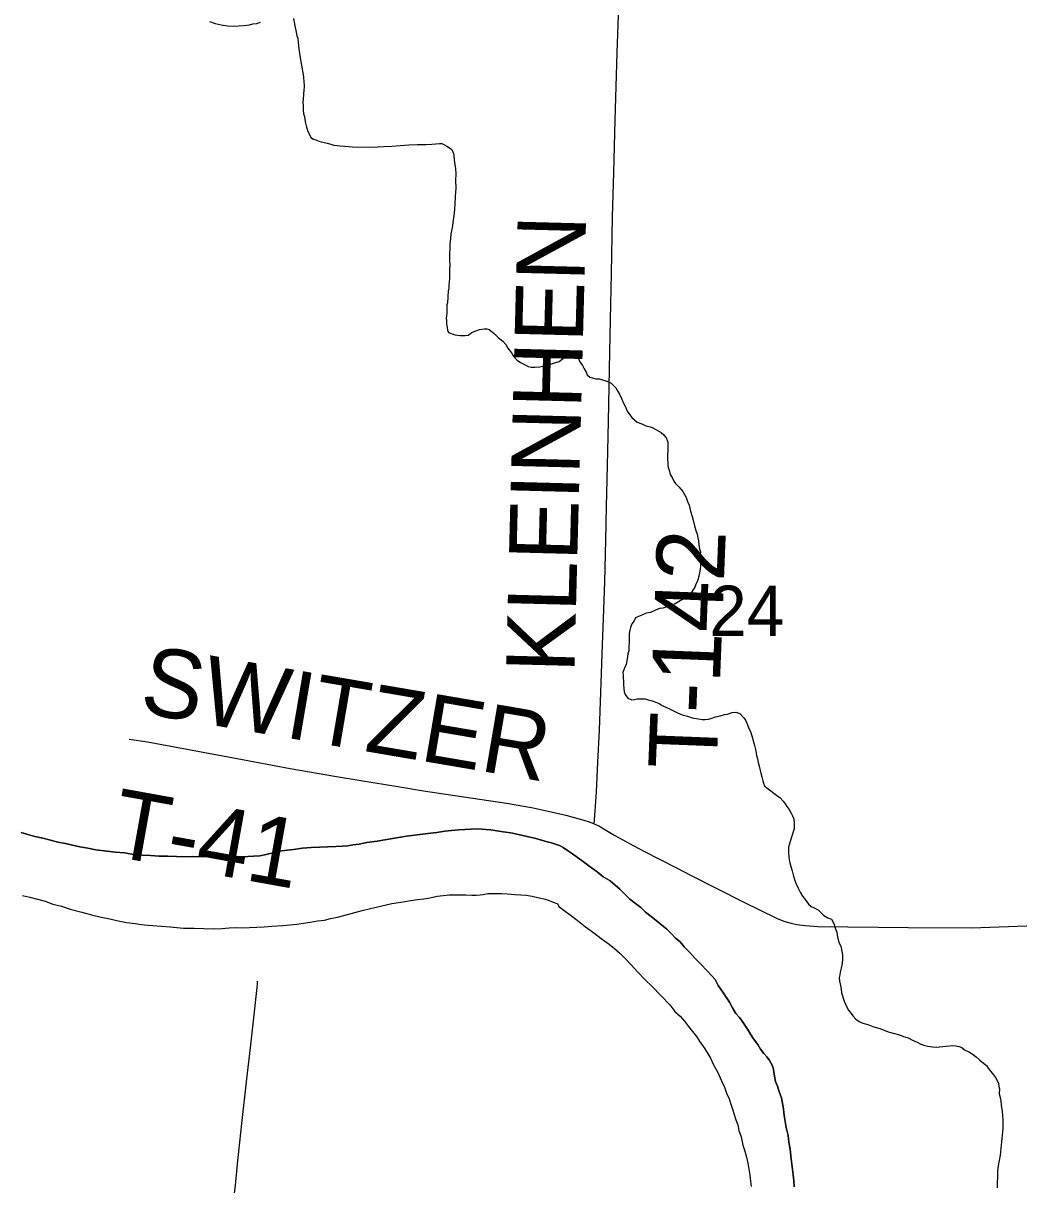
# Model space of a CAD drawing. Extents: x 2.4 to 73.1, y 4.5 to 25.6.
# Drawn here: x 33.0421 to 33.4574, y 22.6268 to 23.1091 of the extents above; entities that cross this region are included whole.
import ezdxf

# ---------------------------------------------------------------- set-up
doc = ezdxf.new("R2010")
doc.units = 0
for name, color, linetype in [('GM_X_Major_River', 7, 'Continuous'), ('GM_X_Minor_River', 7, 'Continuous'), ('GM_X_Section_Text', 7, 'Continuous'), ('GM_X_Township_Road', 7, 'Continuous'), ('GM_X_Township_Road_Text', 7, 'Continuous')]:
    doc.layers.add(name, color=color, linetype=linetype)

msp = doc.modelspace()

# ---------------------------------------------------------------- linework, layer by layer
at = {"layer": 'GM_X_Major_River'}
for points in [[(33.17206, 22.76728), (33.1618, 22.76678), (33.15818, 22.76649), (33.15437, 22.76602), (33.14941, 22.76539), (33.14597, 22.76453), (33.14311, 22.76384), (33.14044, 22.76334), (33.13777, 22.76321), (33.13549, 22.76308), (33.13283, 22.76296), (33.12979, 22.76304), (33.12676, 22.76311), (33.12352, 22.763), (33.12011, 22.76309), (33.11707, 22.76298), (33.11251, 22.76309), (33.10928, 22.76299), (33.10586, 22.76307), (33.10226, 22.76316), (33.09865, 22.76326), (33.09505, 22.76354), (33.09163, 22.76362), (33.08803, 22.7639), (33.08425, 22.76457), (33.08046, 22.76486), (33.07686, 22.76533), (33.07231, 22.76582), (33.06891, 22.76648), (33.0657, 22.76713), (33.06267, 22.76778), (33.05965, 22.76842), (33.05644, 22.76907), (33.05342, 22.76991), (33.05021, 22.77075), (33.047, 22.7714), (33.04398, 22.77224), (33.04134, 22.77306)], [(33.04134, 22.77306), (33.04398, 22.77224), (33.047, 22.7714), (33.05021, 22.77075), (33.05342, 22.76991), (33.05644, 22.76907), (33.05965, 22.76842), (33.06267, 22.76778), (33.0657, 22.76713), (33.06891, 22.76648), (33.07231, 22.76582), (33.07686, 22.76533), (33.08046, 22.76486), (33.08425, 22.76457), (33.08803, 22.7639), (33.09163, 22.76362), (33.09505, 22.76354), (33.09865, 22.76326), (33.10226, 22.76316), (33.10586, 22.76307), (33.10928, 22.76299), (33.11251, 22.76309), (33.11707, 22.76298), (33.12011, 22.76309), (33.12352, 22.763), (33.12676, 22.76311), (33.12979, 22.76304), (33.13283, 22.76296), (33.13549, 22.76308), (33.13777, 22.76321), (33.14044, 22.76334), (33.14311, 22.76384), (33.14597, 22.76453), (33.14941, 22.76539), (33.15437, 22.76602), (33.15818, 22.76649), (33.1618, 22.76678), (33.17206, 22.76728)], [(33.36232, 22.62838), (33.362, 22.63086), (33.36106, 22.63867), (33.36075, 22.64153), (33.36025, 22.64439), (33.35994, 22.64725), (33.35908, 22.6505), (33.35876, 22.65297), (33.35842, 22.65469), (33.35809, 22.6566), (33.35794, 22.65831), (33.35779, 22.65983), (33.35745, 22.66136), (33.35711, 22.66289), (33.35657, 22.66423), (33.35604, 22.66595), (33.35552, 22.66768), (33.35462, 22.6696), (33.35429, 22.67189), (33.35396, 22.6736), (33.3538, 22.67475), (33.35327, 22.67647), (33.35272, 22.67743), (33.35199, 22.67859), (33.35108, 22.67994), (33.34978, 22.68131), (33.3485, 22.68305), (33.3474, 22.68497), (33.34556, 22.6873), (33.34428, 22.68923), (33.343, 22.69135), (33.34191, 22.69309), (33.34081, 22.69464), (33.33971, 22.69618), (33.33823, 22.69793), (33.33677, 22.70025), (33.3355, 22.70256), (33.33422, 22.70468), (33.33257, 22.70719), (33.33092, 22.70951), (33.32966, 22.71201), (33.32818, 22.71357), (33.32614, 22.71571), (33.32373, 22.71824), (33.32133, 22.72077), (33.31892, 22.7233), (33.3167, 22.72563), (33.31504, 22.72757), (33.31318, 22.72914), (33.31133, 22.73108), (33.30948, 22.73284), (33.30296, 22.73813), (33.30073, 22.7399), (33.29868, 22.74185), (33.29645, 22.74362), (33.29421, 22.74538), (33.29199, 22.74753), (33.28995, 22.74948), (33.2879, 22.75124), (33.28605, 22.753), (33.28305, 22.75459), (33.28063, 22.75674), (33.27764, 22.75872), (33.27485, 22.76088), (33.27242, 22.76265), (33.27037, 22.76422), (33.26832, 22.7656), (33.26645, 22.76679), (33.26495, 22.76758), (33.26326, 22.7682), (33.26156, 22.76881), (33.25986, 22.76923), (33.25703, 22.77006), (33.25458, 22.77069), (33.25156, 22.77134), (33.24797, 22.77219), (33.24476, 22.77284), (33.24154, 22.7733), (33.23889, 22.77375), (33.23644, 22.77419), (33.23435, 22.77425), (33.23264, 22.77448), (33.23075, 22.77453), (33.22808, 22.77441), (33.22561, 22.77428), (33.22295, 22.77416), (33.22009, 22.77385), (33.21723, 22.77354), (33.21399, 22.77305), (33.21018, 22.77258), (33.2058, 22.77212), (33.20142, 22.77147), (33.19723, 22.77082), (33.19322, 22.77016), (33.18921, 22.7695), (33.18483, 22.76886), (33.18177, 22.76817), (33.17911, 22.76786), (33.17701, 22.76754), (33.17473, 22.7674), (33.17206, 22.76728)], [(33.17206, 22.76728), (33.17473, 22.7674), (33.17701, 22.76754), (33.17911, 22.76786), (33.18177, 22.76817), (33.18483, 22.76886), (33.18921, 22.7695), (33.19322, 22.77016), (33.19723, 22.77082), (33.20142, 22.77147), (33.2058, 22.77212), (33.21018, 22.77258), (33.21399, 22.77305), (33.21723, 22.77354), (33.22009, 22.77385), (33.22295, 22.77416), (33.22561, 22.77428), (33.22808, 22.77441), (33.23075, 22.77453), (33.23264, 22.77448), (33.23435, 22.77425), (33.23644, 22.77419), (33.23889, 22.77375), (33.24154, 22.7733), (33.24476, 22.77284), (33.24797, 22.77219), (33.25156, 22.77134), (33.25458, 22.77069), (33.25703, 22.77006), (33.25986, 22.76923), (33.26156, 22.76881), (33.26326, 22.7682), (33.26495, 22.76758), (33.26645, 22.76679), (33.26832, 22.7656), (33.27037, 22.76422), (33.27242, 22.76265), (33.27485, 22.76088), (33.27764, 22.75872), (33.28063, 22.75674), (33.28305, 22.75459), (33.28605, 22.753), (33.2879, 22.75124), (33.28995, 22.74948), (33.29199, 22.74753), (33.29421, 22.74538), (33.29645, 22.74362), (33.29868, 22.74185), (33.30073, 22.7399), (33.30296, 22.73813), (33.30948, 22.73284), (33.31133, 22.73108), (33.31318, 22.72914), (33.31504, 22.72757), (33.3167, 22.72563), (33.31892, 22.7233), (33.32133, 22.72077), (33.32373, 22.71824), (33.32614, 22.71571), (33.32818, 22.71357), (33.32966, 22.71201), (33.33092, 22.70951), (33.33257, 22.70719), (33.33422, 22.70468), (33.3355, 22.70256), (33.33677, 22.70025), (33.33823, 22.69793), (33.33971, 22.69618), (33.34081, 22.69464), (33.34191, 22.69309), (33.343, 22.69135), (33.34428, 22.68923), (33.34556, 22.6873), (33.3474, 22.68497), (33.3485, 22.68305), (33.34978, 22.68131), (33.35108, 22.67994), (33.35199, 22.67859), (33.35272, 22.67743), (33.35327, 22.67647), (33.3538, 22.67475), (33.35396, 22.6736), (33.35429, 22.67189), (33.35462, 22.6696), (33.35552, 22.66768), (33.35604, 22.66595), (33.35657, 22.66423), (33.35711, 22.66289), (33.35745, 22.66136), (33.35779, 22.65983), (33.35794, 22.65831), (33.35809, 22.6566), (33.35842, 22.65469), (33.35876, 22.65297), (33.35908, 22.6505), (33.35994, 22.64725), (33.36025, 22.64439), (33.36075, 22.64153), (33.36106, 22.63867), (33.362, 22.63086), (33.36232, 22.62838)], [(33.04183, 22.74685), (33.04485, 22.7462), (33.04806, 22.74536), (33.05127, 22.74452), (33.05446, 22.7433), (33.05805, 22.74245), (33.06163, 22.74122), (33.06654, 22.73995), (33.0705, 22.7389), (33.07446, 22.73785), (33.07805, 22.73719), (33.08164, 22.73634), (33.08504, 22.73569), (33.08864, 22.73522), (33.09243, 22.73474), (33.09603, 22.73446), (33.09944, 22.73418), (33.10323, 22.7339), (33.10873, 22.73338), (33.11309, 22.73327), (33.11708, 22.73316), (33.12107, 22.73306), (33.12468, 22.73316), (33.12772, 22.73347), (33.13057, 22.73358), (33.13342, 22.73351), (33.13608, 22.73363), (33.13913, 22.73375), (33.14217, 22.73386), (33.1454, 22.73416), (33.14997, 22.73442), (33.15302, 22.73472), (33.15587, 22.73503), (33.15854, 22.73534), (33.1614, 22.73584), (33.16445, 22.73633), (33.16731, 22.73664), (33.1698, 22.73734), (33.17266, 22.73783), (33.17533, 22.73852), (33.17839, 22.7394), (33.18298, 22.74061), (33.18642, 22.74147), (33.19521, 22.74353), (33.19807, 22.74402), (33.20074, 22.74434), (33.20322, 22.74484), (33.20589, 22.74515), (33.20856, 22.74547), (33.21104, 22.74597), (33.21409, 22.74666), (33.21904, 22.7471), (33.22265, 22.7472), (33.22607, 22.74711)], [(33.04183, 22.74685), (33.04485, 22.7462), (33.04806, 22.74536), (33.05127, 22.74452), (33.05446, 22.7433), (33.05805, 22.74245), (33.06163, 22.74122), (33.06654, 22.73995), (33.0705, 22.7389), (33.07446, 22.73785), (33.07805, 22.73719), (33.08164, 22.73634), (33.08504, 22.73569), (33.08864, 22.73522), (33.09243, 22.73474), (33.09603, 22.73446), (33.09944, 22.73418), (33.10323, 22.7339), (33.10873, 22.73338), (33.11309, 22.73327), (33.11708, 22.73316), (33.12107, 22.73306), (33.12468, 22.73316), (33.12772, 22.73347), (33.13057, 22.73358), (33.13342, 22.73351), (33.13608, 22.73363), (33.13913, 22.73375), (33.14217, 22.73386), (33.1454, 22.73416), (33.14997, 22.73442), (33.15302, 22.73472), (33.15587, 22.73503), (33.15854, 22.73534), (33.1614, 22.73584), (33.16445, 22.73633), (33.16731, 22.73664), (33.1698, 22.73734), (33.17266, 22.73783), (33.17533, 22.73852), (33.17839, 22.7394), (33.18298, 22.74061), (33.18642, 22.74147), (33.19521, 22.74353), (33.19807, 22.74402), (33.20074, 22.74434), (33.20322, 22.74484), (33.20589, 22.74515), (33.20856, 22.74547), (33.21104, 22.74597), (33.21409, 22.74666), (33.21904, 22.7471), (33.22265, 22.7472), (33.22607, 22.74711)], [(33.22607, 22.74711), (33.22854, 22.74705), (33.23025, 22.74701), (33.23196, 22.74715), (33.23329, 22.74731), (33.2352, 22.74764), (33.23786, 22.74776), (33.2409, 22.74768), (33.24337, 22.74762), (33.2464, 22.74736), (33.24886, 22.7471), (33.25114, 22.74704), (33.2536, 22.7466), (33.25643, 22.74596), (33.25907, 22.74532), (33.26133, 22.74451), (33.26303, 22.7439), (33.26416, 22.74349), (33.2647, 22.74233), (33.26675, 22.74076), (33.26936, 22.7388), (33.27234, 22.73663), (33.27569, 22.73389), (33.27924, 22.73133), (33.28222, 22.72898), (33.28558, 22.72661), (33.28781, 22.72485), (33.29004, 22.72289), (33.29227, 22.72074), (33.29467, 22.71803), (33.29744, 22.71511), (33.30041, 22.71199), (33.30337, 22.70907), (33.31078, 22.70148), (33.3128, 22.69877), (33.31503, 22.69681), (33.31688, 22.69467), (33.31853, 22.69254), (33.32019, 22.69041), (33.32184, 22.68828), (33.32331, 22.68616), (33.32478, 22.68403), (33.32624, 22.68171), (33.3277, 22.6794), (33.32896, 22.67652), (33.3306, 22.67363), (33.33221, 22.66998), (33.33348, 22.66729), (33.33436, 22.6648), (33.33544, 22.66249), (33.33615, 22.66019), (33.33685, 22.65809), (33.33756, 22.65598), (33.33826, 22.65368), (33.33897, 22.65158), (33.33948, 22.64928), (33.34037, 22.6466), (33.34104, 22.64317), (33.34193, 22.64068), (33.34262, 22.63819), (33.34313, 22.63571), (33.34364, 22.63323), (33.34396, 22.63075), (33.34428, 22.62827), (33.3446, 22.62599)], [(33.22607, 22.74711), (33.22854, 22.74705), (33.23025, 22.74701), (33.23196, 22.74715), (33.23329, 22.74731), (33.2352, 22.74764), (33.23786, 22.74776), (33.2409, 22.74768), (33.24337, 22.74762), (33.2464, 22.74736), (33.24886, 22.7471), (33.25114, 22.74704), (33.2536, 22.7466), (33.25643, 22.74596), (33.25907, 22.74532), (33.26133, 22.74451), (33.26303, 22.7439), (33.26416, 22.74349), (33.2647, 22.74233), (33.26675, 22.74076), (33.26936, 22.7388), (33.27234, 22.73663), (33.27569, 22.73389), (33.27924, 22.73133), (33.28222, 22.72898), (33.28558, 22.72661), (33.28781, 22.72485), (33.29004, 22.72289), (33.29227, 22.72074), (33.29467, 22.71803), (33.29744, 22.71511), (33.30041, 22.71199), (33.30337, 22.70907), (33.31078, 22.70148), (33.3128, 22.69877), (33.31503, 22.69681), (33.31688, 22.69467), (33.31853, 22.69254), (33.32019, 22.69041), (33.32184, 22.68828), (33.32331, 22.68616), (33.32478, 22.68403), (33.32624, 22.68171), (33.3277, 22.6794), (33.32896, 22.67652), (33.3306, 22.67363), (33.33221, 22.66998), (33.33348, 22.66729), (33.33436, 22.6648), (33.33544, 22.66249), (33.33615, 22.66019), (33.33685, 22.65809), (33.33756, 22.65598), (33.33826, 22.65368), (33.33897, 22.65158), (33.33948, 22.64928), (33.34037, 22.6466), (33.34104, 22.64317), (33.34193, 22.64068), (33.34262, 22.63819), (33.34313, 22.63571), (33.34364, 22.63323), (33.34396, 22.63075), (33.34428, 22.62827), (33.3446, 22.62599)], [(33.36245, 22.62591), (33.36232, 22.62838)], [(33.36232, 22.62838), (33.36245, 22.62591)]]:
    msp.add_lwpolyline(points, dxfattribs=at)
at = {"layer": 'GM_X_Minor_River'}
for points in [[(33.11949, 23.10984), (33.12194, 23.10902), (33.12439, 23.10839), (33.12704, 23.10794), (33.1297, 23.10787), (33.1316, 23.10801), (33.13351, 23.10815), (33.13503, 23.10831), (33.13617, 23.10847), (33.13751, 23.10881), (33.13922, 23.10896), (33.14076, 23.10949)], [(33.15447, 23.11104), (33.15496, 23.10799), (33.15547, 23.10532), (33.15581, 23.10379), (33.15616, 23.10283), (33.15631, 23.10093), (33.15662, 23.09845), (33.15712, 23.09559), (33.15761, 23.09235), (33.1581, 23.0893), (33.15861, 23.08663), (33.15875, 23.08473), (33.15891, 23.0834), (33.15888, 23.08245), (33.15867, 23.0815), (33.15861, 23.07942), (33.15838, 23.07771), (33.15834, 23.07619), (33.1585, 23.07486), (33.15846, 23.07315), (33.1586, 23.07144), (33.15896, 23.07029), (33.15912, 23.06915)], [(33.15912, 23.06915), (33.15946, 23.06762), (33.1598, 23.0659), (33.16032, 23.06418), (33.16105, 23.06284), (33.16159, 23.06168), (33.16271, 23.06089), (33.16365, 23.06068), (33.16497, 23.06008), (33.16667, 23.05965), (33.16836, 23.05923), (33.16987, 23.05881), (33.17119, 23.0584), (33.17252, 23.05837), (33.17385, 23.05814), (33.17574, 23.05809), (33.17897, 23.05782), (33.18656, 23.05763), (33.18941, 23.05775), (33.19207, 23.05787), (33.1953, 23.05798), (33.19873, 23.05827), (33.20235, 23.05856), (33.20596, 23.05866), (33.20938, 23.05876), (33.21185, 23.05889), (33.21356, 23.05903), (33.21509, 23.05918), (33.21604, 23.05916), (33.21716, 23.05856), (33.2181, 23.05797), (33.21922, 23.05737), (33.22015, 23.05659), (33.22087, 23.05505), (33.22104, 23.0541), (33.22119, 23.05238), (33.22152, 23.05048), (33.22166, 23.04857), (33.2218, 23.04648), (33.22173, 23.04383), (33.22184, 23.04059), (33.22156, 23.03718), (33.22148, 23.03396), (33.2212, 23.03017), (33.22075, 23.02733), (33.22029, 23.02411), (33.21984, 23.02166), (33.2196, 23.01957), (33.21936, 23.01749), (33.21931, 23.01541), (33.21926, 23.01351), (33.21922, 23.01199), (33.21918, 23.01028), (33.21933, 23.00857), (33.21928, 23.00686), (33.21923, 23.00458), (33.21919, 23.00326), (33.21915, 23.00155), (33.21893, 23.00041), (33.2189, 22.99909), (33.21867, 22.99776), (33.21837, 22.99302), (33.21815, 22.99208), (33.21812, 22.99075), (33.21809, 22.98961), (33.21807, 22.98866), (33.21804, 22.98753), (33.21782, 22.98658), (33.21799, 22.98563), (33.21795, 22.98411), (33.2183, 22.98277), (33.21846, 22.98163), (33.21882, 22.98067), (33.22145, 22.97965), (33.22372, 22.97941), (33.22581, 22.97935), (33.22695, 22.97951), (33.2285, 22.98061), (33.23023, 22.98133), (33.23176, 22.98186), (33.23367, 22.98219), (33.23481, 22.98216), (33.23575, 22.98195), (33.2378, 22.98019), (33.23947, 22.97863), (33.24133, 22.97706), (33.24262, 22.9757), (33.24353, 22.97416), (33.24501, 22.97222), (33.24555, 22.97126), (33.24629, 22.97029), (33.2474, 22.96912), (33.2487, 22.96814), (33.25039, 22.96734), (33.25189, 22.96654), (33.25321, 22.96631), (33.25473, 22.96628), (33.25683, 22.96641), (33.25931, 22.96692), (33.26199, 22.9678), (33.26486, 22.96868)], [(33.26486, 22.96868), (33.26602, 22.9696), (33.26776, 22.97069), (33.26872, 22.97124), (33.27007, 22.97177), (33.27102, 22.97194), (33.27214, 22.97134), (33.2725, 22.97038), (33.2734, 22.96846), (33.2745, 22.96691), (33.27523, 22.96557), (33.27595, 22.96422), (33.2765, 22.96306), (33.27761, 22.96209), (33.27893, 22.96167), (33.28006, 22.96146), (33.28158, 22.96142), (33.28328, 22.9608), (33.2846, 22.96039), (33.28553, 22.95999), (33.28647, 22.95958), (33.2874, 22.95861), (33.28833, 22.95764), (33.28906, 22.95648), (33.28996, 22.95475), (33.29087, 22.95302), (33.29158, 22.95129), (33.29231, 22.94975), (33.29302, 22.94802), (33.29412, 22.94648), (33.29504, 22.94531), (33.29616, 22.94434), (33.29727, 22.94336), (33.29916, 22.94274), (33.30085, 22.94194), (33.30274, 22.94151), (33.30368, 22.94111), (33.30723, 22.93912), (33.30835, 22.93814), (33.30945, 22.93659), (33.30998, 22.93506), (33.30994, 22.93354), (33.3099, 22.93183), (33.30985, 22.92975), (33.30981, 22.92804), (33.30996, 22.92652), (33.30993, 22.92557), (33.3101, 22.92461), (33.31045, 22.92347), (33.31098, 22.92174), (33.3117, 22.9204), (33.31242, 22.91886), (33.31316, 22.91789), (33.31446, 22.91653), (33.31612, 22.91459), (33.31685, 22.91343), (33.31757, 22.91208), (33.3181, 22.91055), (33.31883, 22.90901), (33.31933, 22.90653), (33.32004, 22.90424), (33.32055, 22.90213), (33.32108, 22.90041), (33.3216, 22.8985), (33.32213, 22.89697), (33.32247, 22.89544), (33.32263, 22.8941), (33.32278, 22.89258), (33.32311, 22.89067), (33.32347, 22.88953), (33.32343, 22.8882), (33.32358, 22.88667), (33.32355, 22.88516), (33.3235, 22.88345), (33.32327, 22.88156), (33.32283, 22.87948), (33.32221, 22.87741), (33.32161, 22.87609), (33.3212, 22.87496), (33.32061, 22.87403), (33.31962, 22.87253), (33.31826, 22.87143), (33.3171, 22.87051), (33.31305, 22.86795), (33.3119, 22.8676), (33.31075, 22.86706), (33.3096, 22.86671), (33.30788, 22.86619), (33.30654, 22.86603), (33.30481, 22.86531), (33.3027, 22.86442), (33.30098, 22.86408), (33.29983, 22.86354), (33.29849, 22.86301), (33.29753, 22.86265), (33.29657, 22.86211), (33.29597, 22.86098), (33.29499, 22.85968), (33.29438, 22.85817), (33.29416, 22.85704), (33.29394, 22.85572)], [(33.29394, 22.85572), (33.2939, 22.8542), (33.29384, 22.85192), (33.2938, 22.85021), (33.29376, 22.84851), (33.29334, 22.84719), (33.2931, 22.8451), (33.29267, 22.84284), (33.29186, 22.84096), (33.29125, 22.83945), (33.29141, 22.83831), (33.29138, 22.83717), (33.29154, 22.83584), (33.2915, 22.83432), (33.29166, 22.83299), (33.29181, 22.83147), (33.29216, 22.83032), (33.29326, 22.82877), (33.29496, 22.82816), (33.2961, 22.82832), (33.29724, 22.82848), (33.30048, 22.82859), (33.3018, 22.82817), (33.30349, 22.82775), (33.305, 22.82714), (33.30631, 22.82654), (33.30762, 22.82575), (33.30913, 22.82514), (33.31063, 22.82434), (33.31232, 22.82354), (33.314, 22.82274), (33.31588, 22.82193), (33.31815, 22.8213), (33.32003, 22.82068), (33.32268, 22.82024), (33.32419, 22.82001), (33.32552, 22.81997), (33.32685, 22.82013), (33.32819, 22.82048), (33.32973, 22.82101), (33.33164, 22.82153), (33.33355, 22.82205), (33.33469, 22.82221), (33.33661, 22.82292), (33.33814, 22.82307), (33.33983, 22.82246), (33.3415, 22.82071), (33.34223, 22.81974), (33.34277, 22.8184), (33.34348, 22.81667), (33.34438, 22.81456), (33.34508, 22.81226), (33.34596, 22.8092), (33.34647, 22.80691), (33.3468, 22.805), (33.34715, 22.80366), (33.34749, 22.80214), (33.34783, 22.80061), (33.34818, 22.79927), (33.34852, 22.79774), (33.34905, 22.79621), (33.34939, 22.79449), (33.34974, 22.79353), (33.35009, 22.79239), (33.35102, 22.7916), (33.35568, 22.78807), (33.35662, 22.78747), (33.35791, 22.78611), (33.35864, 22.78495), (33.35937, 22.78379), (33.36029, 22.78263), (33.36121, 22.78109), (33.36175, 22.77994), (33.3621, 22.77898), (33.36244, 22.77745), (33.36241, 22.77612), (33.36237, 22.7746), (33.36196, 22.77328), (33.36155, 22.77197), (33.36113, 22.77065), (33.36051, 22.76838), (33.36009, 22.76688), (33.36005, 22.76536), (33.36003, 22.76441), (33.36018, 22.76308), (33.36034, 22.76174), (33.36069, 22.7604), (33.36103, 22.75888), (33.36156, 22.75715), (33.36208, 22.75543), (33.3626, 22.75352), (33.36314, 22.75199), (33.36403, 22.74988), (33.36494, 22.74833), (33.36585, 22.7466), (33.36696, 22.74524), (33.36769, 22.74428), (33.36843, 22.74331), (33.36954, 22.74233), (33.37048, 22.74193), (33.37161, 22.74133)], [(33.37161, 22.74133), (33.37254, 22.74074), (33.37347, 22.73976), (33.37477, 22.73859), (33.37645, 22.7376), (33.37796, 22.73699), (33.37886, 22.73526), (33.3794, 22.73391), (33.37975, 22.73257), (33.3801, 22.73162), (33.38043, 22.72952), (33.38112, 22.72703), (33.38185, 22.72588), (33.38218, 22.72378), (33.38252, 22.72225), (33.38249, 22.72073), (33.38243, 22.71865), (33.38201, 22.71676), (33.38158, 22.71506), (33.38137, 22.71393), (33.38115, 22.71279), (33.3813, 22.71127), (33.38164, 22.70955), (33.38198, 22.70802), (33.38213, 22.7065), (33.38248, 22.70516), (33.38283, 22.7042), (33.38318, 22.70306), (33.38372, 22.70171), (33.38426, 22.70056), (33.38499, 22.69921), (33.38609, 22.69785), (33.38683, 22.69689), (33.38794, 22.69572), (33.38943, 22.69454), (33.39093, 22.69393), (33.39301, 22.69331), (33.39508, 22.6925), (33.39847, 22.69146), (33.40148, 22.69025), (33.40412, 22.68961), (33.40619, 22.68899), (33.40789, 22.68837), (33.40977, 22.68776), (33.41165, 22.68676), (33.41353, 22.68595), (33.41502, 22.68515), (33.41672, 22.68454), (33.41804, 22.68432), (33.41994, 22.68408), (33.42145, 22.68385), (33.42278, 22.68401), (33.42564, 22.68432), (33.42697, 22.68447), (33.42831, 22.68463), (33.42963, 22.6844), (33.43096, 22.68418), (33.43208, 22.68377), (33.4332, 22.68279), (33.43526, 22.68179), (33.43676, 22.68081), (33.43806, 22.67982), (33.43955, 22.67845), (33.44104, 22.67728), (33.44234, 22.67629), (33.44307, 22.67514), (33.44418, 22.67378), (33.44529, 22.67242), (33.44602, 22.67126), (33.44693, 22.66972), (33.44728, 22.66876), (33.44744, 22.66762), (33.4478, 22.66666), (33.44756, 22.66458), (33.44809, 22.66305), (33.44824, 22.66152), (33.44839, 22.65981), (33.44889, 22.65714), (33.44919, 22.6539), (33.4491, 22.65011), (33.44806, 22.63912), (33.44762, 22.63685), (33.44719, 22.63458), (33.44695, 22.6325), (33.44688, 22.63003), (33.44682, 22.62757), (33.44677, 22.62548)]]:
    msp.add_lwpolyline(points, dxfattribs=at)
at = {"layer": 'GM_X_Township_Road'}
for points in [[(33.27931, 22.77668), (33.27969, 22.78201), (33.28026, 22.78978), (33.28093, 22.8022), (33.28152, 22.81556), (33.28285, 22.85097), (33.28316, 22.86185), (33.28373, 22.87707), (33.28416, 22.89447), (33.28452, 22.90845), (33.28478, 22.91964), (33.28505, 22.93145), (33.28531, 22.94388), (33.28588, 22.97247), (33.28621, 22.99237), (33.28651, 23.0051), (33.287, 23.02872), (33.28748, 23.04705), (33.28812, 23.06881), (33.28886, 23.09677), (33.28977, 23.12065)], [(33.08613, 22.81174), (33.09379, 22.81066), (33.12129, 22.80562), (33.13104, 22.80375), (33.15304, 22.79966), (33.17234, 22.79635), (33.18246, 22.79464), (33.19776, 22.79208), (33.20849, 22.7903), (33.22139, 22.78845), (33.2429, 22.78525), (33.25329, 22.78337), (33.26149, 22.78168), (33.26753, 22.78024), (33.275, 22.77817), (33.27764, 22.77734), (33.27931, 22.77668)], [(33.27931, 22.77668), (33.27962, 22.77655), (33.28126, 22.77574), (33.28442, 22.77382), (33.28791, 22.77176), (33.29584, 22.76744), (33.29998, 22.76527), (33.31356, 22.75837), (33.31962, 22.75521), (33.34127, 22.74428), (33.35508, 22.7375), (33.35677, 22.73673), (33.3585, 22.73607), (33.36118, 22.73533), (33.36361, 22.73487), (33.36699, 22.73448), (33.37223, 22.73404), (33.40978, 22.73354), (33.43615, 22.73347), (33.45914, 22.73432)], [(33.12965, 22.62102), (33.13029, 22.6265), (33.13135, 22.63671), (33.133, 22.65217), (33.13505, 22.67071), (33.13653, 22.68368), (33.13807, 22.69727), (33.13927, 22.70872), (33.1394, 22.71012), (33.1395, 22.71133)]]:
    msp.add_lwpolyline(points, dxfattribs=at)

# ---------------------------------------------------------------- texts
at = {"layer": 'GM_X_Section_Text'}
msp.add_text('24', height=0.020928, rotation=0, dxfattribs=at).set_placement((33.32715, 22.85464))
at = {"layer": 'GM_X_Township_Road_Text'}
for s, rotation, p in [('KLEINHEN', 88.5171, (33.27109, 22.83909)), ('T-142', 87.7559, (33.33018, 22.79899)), ('SWITZER', 350.3041, (33.08983, 22.82291)), ('T-41', 349.7925, (33.07766, 22.76349))]:
    msp.add_text(s, height=0.028409, rotation=rotation, dxfattribs=at).set_placement(p)

doc.saveas('drawing.dxf')
